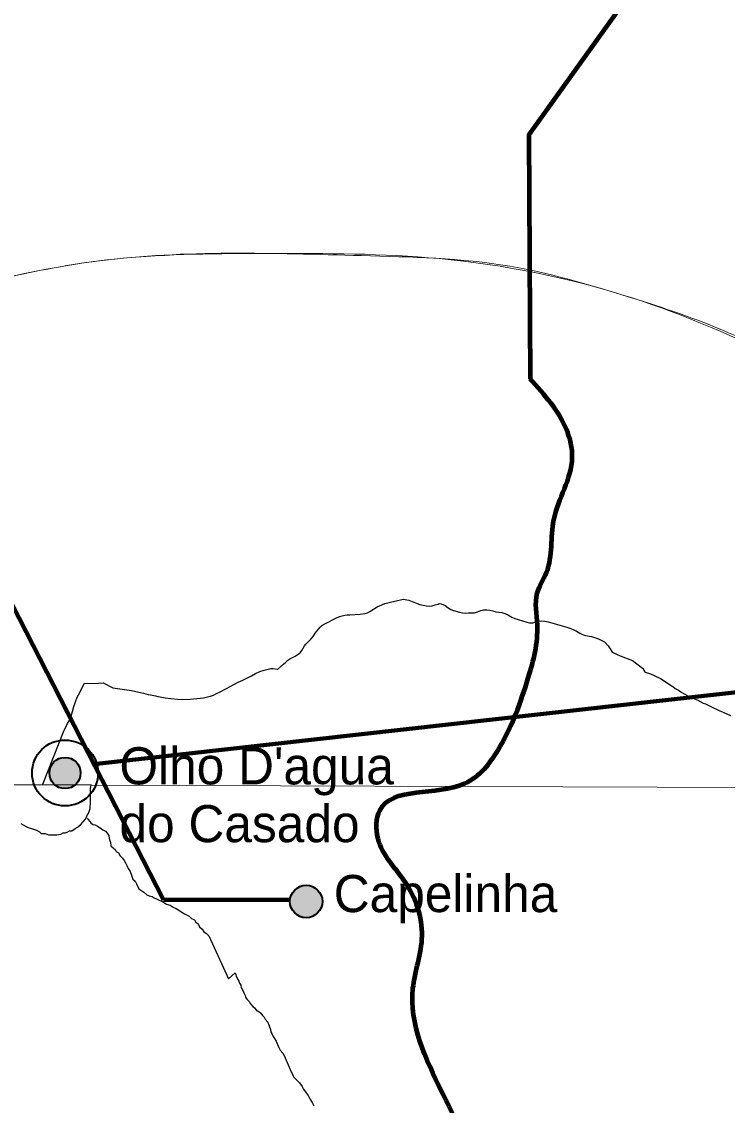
# Model space of a CAD drawing. Extents: x 553962 to 842807, y 8883888 to 9032388.
# Drawn here: x 628026 to 637529, y 8945324 to 8959925 of the extents above; entities that cross this region are included whole.
import ezdxf

# ---------------------------------------------------------------- set-up
doc = ezdxf.new("R2010")
doc.units = 0
doc.header["$LTSCALE"] = 200
for name, color, linetype, lineweight in [('1', 7, 'Continuous', 13), ('12', 7, 'Continuous', 25), ('21', 7, 'Continuous', 25), ('28', 7, 'Continuous', 40), ('41', 7, 'Continuous', 40), ('57', 7, 'Continuous', 13), ('9', 7, 'Continuous', 90)]:
    doc.layers.add(name, color=color, linetype=linetype, lineweight=lineweight)

msp = doc.modelspace()

# ---------------------------------------------------------------- hatches: boundary and pattern name
at = {"layer": '28'}
msp.add_hatch(color=256, dxfattribs=at).paths.add_polyline_path([(628819.5, 8949802.3, 1), (628398.7, 8949802.3, 1)])
at = {"layer": '41'}
msp.add_hatch(color=256, dxfattribs=at).paths.add_polyline_path([(632075.8, 8948070.6, 1), (631638.2, 8948070.6, 1)])

# ---------------------------------------------------------------- linework, layer by layer
at = {"layer": '1'}
msp.add_line((565315.3, 8949866.8), (791497.7, 8949052.2), dxfattribs=at)
at = {"layer": '12'}
for points in [[(631977.1, 8951685.3), (632043.8, 8951765.5), (632068.1, 8951787.6), (632108.7, 8951813.7), (632273.3, 8951897.1), (632308.2, 8951910.2), (632340.4, 8951920.2), (632377.3, 8951927.3), (632410.5, 8951931.4), (632445.5, 8951933.4), (632583, 8951943.7), (632651.1, 8951951.8), (632683.3, 8951961.8), (632714.5, 8951977.9), (632813.6, 8952039.2), (632846.3, 8952056.3), (632917.7, 8952084.4), (633052.1, 8952118.7), (633089.1, 8952126.8), (633126.8, 8952136.8), (633162.7, 8952142.2)], [(633162.7, 8952142.2), (633241, 8952131), (633351.4, 8952085.1), (633389.4, 8952073.2), (633476, 8952053.2), (633512.3, 8952049.3), (633554.8, 8952055.4), (633594.5, 8952068.5), (633634.9, 8952078.5), (633648.8, 8952084.6), (633676.3, 8952083.6), (633727.4, 8952060.7), (633770.1, 8952027.7), (633804.1, 8952004.7), (633842.6, 8951989.7), (633923.6, 8951967.8), (633963.1, 8951960.9), (634004.5, 8951957.9), (634043, 8951958), (634125.1, 8951962.1), (634165.6, 8951972.2), (634207, 8951990.3), (634246.6, 8951999.4), (634288, 8952002.5), (634328.5, 8951997.5), (634368.9, 8951987.6), (634409.5, 8951974.6), (634490.4, 8951962.7), (634530.8, 8951952.8), (634579.8, 8951930.8), (634627.9, 8951901.8), (634668.1, 8951883.9), (634709.8, 8951868.9), (634829.3, 8951833.1), (634866.1, 8951824.1)], [(634866.1, 8951824.1), (634873.4, 8951824.1), (634910.2, 8951826.2), (634950.7, 8951837.2), (634989.1, 8951847.3), (635028.1, 8951852.4), (635071.3, 8951849.5), (635114.6, 8951840.5), (635272.6, 8951793.7), (635367.2, 8951768.8), (635408.9, 8951751.8), (635451.4, 8951736.9), (635498.6, 8951712.9), (635544.2, 8951684), (635579.4, 8951666), (635619.9, 8951654), (635700.8, 8951640.1), (635740.5, 8951628.2), (635792.4, 8951609.2), (635828.7, 8951590.2), (635872.5, 8951570.3), (635883.6, 8951562.3), (635922.4, 8951513.3), (635950.1, 8951475.3), (635979.6, 8951429.2), (636087.1, 8951379.3), (636253.1, 8951319.5), (636386.5, 8951215.6), (636391.7, 8951209.6), (636419.7, 8951164.5), (636421.7, 8951160.5), (636421.7, 8951160.5), (636421.7, 8951160.5)], [(628309.2, 8949653.4), (628599.7, 8950377.9), (628601.3, 8950384.9), (628641.4, 8950470.1), (628663, 8950503.2), (628681.3, 8950538.3), (628691.8, 8950567.4), (628700.4, 8950599.4), (628711, 8950631.5), (628727.3, 8950696.6), (628774.6, 8950822.9), (628788.9, 8950856), (628806.9, 8950888.1), (628840.8, 8950956.2), (628872.2, 8951013.3), (628996.9, 8951009.5), (629121.2, 8951016.8), (629253.8, 8950950.8), (629505.9, 8950912.2), (629601.8, 8950889.3), (629665.7, 8950879.4), (629728.8, 8950861.5), (629762.5, 8950857.5), (629825.6, 8950843.6), (629857.5, 8950834.6), (629889.5, 8950829.7), (629956.5, 8950815.8), (630035.3, 8950806.9), (630130.2, 8950799), (630192.3, 8950791.1), (630294.1, 8950795.2), (630475.3, 8950814.6), (630582.1, 8950842.8), (630610.8, 8950852.8), (630639.6, 8950867.9), (630696.5, 8950894.1), (630755.1, 8950927.2), (630784, 8950940.3), (630880.8, 8950995.5), (630942.3, 8951026.6), (631001.9, 8951051.8), (631119.9, 8951113.1), (631172.4, 8951142.2), (631232.1, 8951169.3), (631292.6, 8951189.5), (631346.6, 8951202.6), (631380.4, 8951208.6), (631413.7, 8951209.7), (631469.4, 8951200.8), (631474.6, 8951200.8), (631553, 8951268), (631581, 8951297.1), (631608.2, 8951320.2), (631637.5, 8951342.2), (631707.2, 8951377.4), (631776.4, 8951422.6), (631796.8, 8951451.7), (631836.1, 8951514.8), (631854.5, 8951538.9), (631890.1, 8951573), (631921.4, 8951606.1), (631949.1, 8951643.2), (631977.1, 8951685.3), (631977.1, 8951685.3)], [(636421.7, 8951160.5), (636492.6, 8951137.6), (636543.8, 8951117.6), (636626.9, 8951075.7), (636719.5, 8951017.8), (636751.5, 8950995.8), (636795.3, 8950967.8), (636826.1, 8950942.8), (636870.7, 8950918.8), (636915.4, 8950886.9), (636996.5, 8950842.9), (637085.1, 8950803), (637131.6, 8950784.1), (637204.7, 8950745.1)], [(637204.7, 8950745.1), (637236.4, 8950731.9), (637342.1, 8950681.2), (637402.5, 8950654.2), (637429.5, 8950639.7), (637442.2, 8950635.2), (637481.3, 8950617.9), (637571.5, 8950575)], [(628906.4, 8949193.4), (628921.3, 8949173.3), (628943.6, 8949150.6), (628956, 8949130.5), (628983.3, 8949110.3), (629015.8, 8949102.6), (629048.2, 8949084.8), (629080.5, 8949064.6), (629117.8, 8949036.8), (629155.2, 8949016.5), (629177.5, 8948991.3), (629197.3, 8948958.7), (629204.5, 8948921.1), (629221.6, 8948865.9), (629226.2, 8948820.8), (629261, 8948788), (629283.4, 8948770.3), (629298.2, 8948742.7), (629330.6, 8948725), (629352.8, 8948687.2), (629385, 8948654.5), (629404.8, 8948624.3), (629422.1, 8948591.7), (629441.8, 8948556.5), (629459, 8948516.3), (629488.7, 8948473.6), (629503.3, 8948423.4), (629522.9, 8948370.7), (629552.7, 8948342.9), (629572.5, 8948307.8), (629604.5, 8948240), (629669.2, 8948197)], [(629669.2, 8948197), (629708.9, 8948159.2), (629743.8, 8948146.4), (629783.8, 8948136.1), (629808.6, 8948118.4), (629841.1, 8948105.7), (629875.9, 8948088), (629898.4, 8948077.8), (629935.8, 8948062.5), (629978.1, 8948034.7), (630025.5, 8948021.9), (630067.8, 8947994.1), (630107.7, 8947976.3), (630157.5, 8947945.9), (630219.7, 8947905.4), (630282, 8947872.5), (630311.8, 8947839.7), (630351.7, 8947824.4), (630368.9, 8947791.8), (630401.2, 8947769), (630421, 8947728.8), (630455.7, 8947696.1), (630480.5, 8947660.8), (630515.3, 8947640.6), (630547.6, 8947610.3), (630810.8, 8947030.3)], [(630810.8, 8947030.3), (630898.9, 8947107.3), (630908.8, 8947087.2), (630916.1, 8947062.1), (630926, 8947042), (630938.3, 8947019.4), (630948.1, 8946999.3), (630960.4, 8946969.2), (630977.7, 8946941.6), (630980, 8946909), (630999.7, 8946878.8), (631017, 8946838.7), (631034.2, 8946803.5), (631041.5, 8946783.4), (631056.3, 8946755.8), (631091.1, 8946723), (631108.4, 8946692.8), (631140.6, 8946657.6), (631160.5, 8946637.4), (631192.7, 8946599.7), (631215.2, 8946594.5), (631247.5, 8946564.2), (631269.7, 8946534.1), (631289.6, 8946511.4), (631306.9, 8946483.7), (631339.1, 8946443.5), (631358.7, 8946395.8), (631378.4, 8946345.6), (631380.6, 8946313), (631395.5, 8946292.9), (631412.6, 8946250.2), (631432.4, 8946222.5), (631452.2, 8946189.9), (631469.4, 8946144.7), (631486.6, 8946102), (631508.8, 8946069.3), (631541, 8946029.1), (631560.8, 8945993.9), (631627.1, 8945838.2)], [(631627.1, 8945838.2), (631649.2, 8945785.5), (631669, 8945752.8), (631686.2, 8945710.1), (631706, 8945690), (631740.8, 8945654.7), (631765.6, 8945627), (631805.2, 8945576.7), (631822.5, 8945544), (631842.2, 8945511.3), (631884.3, 8945456), (631906.5, 8945413.3), (631938.6, 8945360.5), (631958.3, 8945317.8)]]:
    msp.add_lwpolyline(points, dxfattribs=at)
at = {"layer": '21'}
msp.add_lwpolyline([(628014.1, 8949120.8), (628075.7, 8949086.9), (628110.6, 8949066.7), (628173, 8949048.9), (628225.4, 8949033.6), (628265.2, 8949010.9), (628287.6, 8948988.2), (628315.1, 8948988.1), (628342.5, 8948985.4), (628384.9, 8948970.2), (628409.9, 8948970.1), (628442.4, 8948969.9), (628474.9, 8948969.7), (628499.9, 8948969.6), (628525, 8948972), (628555, 8948976.8), (628582.6, 8948994.2), (628612.6, 8948994), (628640.2, 8949006.4), (628670.3, 8949021.2), (628702.8, 8949023.6), (628745.5, 8949053.4), (628778.1, 8949073.2), (628818.4, 8949105.5), (628848.6, 8949140.4), (628878.8, 8949175.3), (628896.5, 8949205.2), (628909.2, 8949232.7), (628924.4, 8949257.6), (628937.2, 8949297.6), (628949.8, 8949325), (628950, 8949352.6), (628950.3, 8949387.6), (628952.9, 8949412.6), (628953.3, 8949462.7), (628953.4, 8949482.7), (628953.7, 8949520.2), (628953.8, 8949540.2), (628954, 8949562.7), (628954.2, 8949595.3), (628960.2, 8949636.4), (627600.1, 8949642.9)], dxfattribs=at)
at = {"layer": '28', "lineweight": 80}
for p, q in [((628995.7, 8949921.6), (645912.1, 8951817.3)), ((629934.5, 8948091.8), (631631.2, 8948091.8))]:
    msp.add_line(p, q, dxfattribs=at)
msp.add_lwpolyline([(610031.8, 8962217.2), (616214.5, 8960212.5), (621246, 8958953.8), (627155.1, 8953509.2), (629934.5, 8948091.8)], dxfattribs=at)
at = {"layer": '28'}
for radius in [444.4, 210.4]:
    msp.add_circle((628609.1, 8949802.3), radius, dxfattribs=at)
at = {"layer": '41'}
msp.add_circle((631857, 8948070.6), 218.8, dxfattribs=at)
at = {"layer": '57'}
for points in [[(646003, 8949251.6), (644721.9, 8950215.5), (643492.6, 8951234.6), (642099.6, 8952556.8), (640992.4, 8953664.6), (640171, 8954236.3), (637456.5, 8955772.9), (636135, 8956237.5), (634599.2, 8956630.6), (632599.1, 8956773.5), (629063.1, 8956702), (626348.7, 8956058.8), (623953.8, 8955209.7), (622371.6, 8954682.1), (620725.9, 8954192.9), (619183.7, 8953970.3), (617209.7, 8953965.7), (615658.4, 8954379), (614681.6, 8955057.1), (613704.6, 8955684.2), (612906.2, 8956374.2), (612068.3, 8956835.4), (609416.9, 8956401.3), (608625.2, 8956035.7), (607870.9, 8955517.4), (607396.1, 8954883.6), (607164, 8954388.6), (606950.6, 8954069.9)], [(646003, 8949251.6), (644721.9, 8950215.5), (643521.3, 8951208.7), (642428.2, 8952239.5), (641741.8, 8952914.9), (640407.4, 8954089.3), (638333.9, 8955336.1), (636237.3, 8956206.4), (633646.8, 8956732.8), (631365, 8956802.2), (629312, 8956729.1), (626793.2, 8956204.6), (623953.8, 8955209.7), (622371.6, 8954682.1), (620725.9, 8954192.9), (619183.7, 8953970.3), (617209.7, 8953965.7), (615658.4, 8954379), (614681.6, 8955057.1), (613704.6, 8955684.2), (612906.2, 8956374.2), (612068.3, 8956835.4), (609416.9, 8956401.3), (608625.2, 8956035.7), (607870.9, 8955517.4), (607396.1, 8954883.6), (607164, 8954388.6), (606950.6, 8954069.9)]]:
    msp.add_spline(points, degree=3, dxfattribs=at)
at = {"layer": '9'}
msp.add_lwpolyline([(637260.6, 8972975.8), (637076.8, 8961505.7), (634855.7, 8958401.3), (634875.3, 8955110.3)], dxfattribs=at)
for points in [[(637260.6, 8972975.8), (641524.5, 8971056.2), (652526.1, 8965412.7), (653164.3, 8965062.8), (670790.5, 8953770.1), (686194, 8943929.9), (696283.3, 8937647.1)], [(630387.4, 8939797.8), (630434.2, 8940142.1), (630686.5, 8940523.6), (631192.1, 8941084.2), (631927.5, 8941519.8), (632256.1, 8941901.8), (632534.2, 8942207.6), (633141.9, 8942718.3), (633623.2, 8943101.4), (634002.9, 8943433.2), (634103.5, 8943636.5), (634126.4, 8944067), (633968.9, 8944876), (633685.2, 8945506.9), (633295.3, 8946896.6), (633418.3, 8947606.3), (633184.9, 8948338.8), (632825.2, 8948918.6), (632848.4, 8949298.5), (633991.4, 8949661), (634446.8, 8950119.9), (634848.2, 8951084.8), (634971.3, 8951794.5), (634968.7, 8952224.9), (635094.3, 8952504.3), (635191.9, 8953213.8), (635441.4, 8954051.1), (635362.8, 8954430.2), (634875.3, 8955110.3)]]:
    msp.add_spline(points, degree=3, dxfattribs=at)

# ---------------------------------------------------------------- texts
at = {"layer": '41'}
for s, p in [("Olho D'agua", (629342.2, 8949648.8)), ('do Casado', (629342.2, 8948869.8)), ('Capelinha', (632228.3, 8947927.7))]:
    msp.add_text(s, height=500, dxfattribs=at).set_placement(p)

doc.saveas('drawing.dxf')
